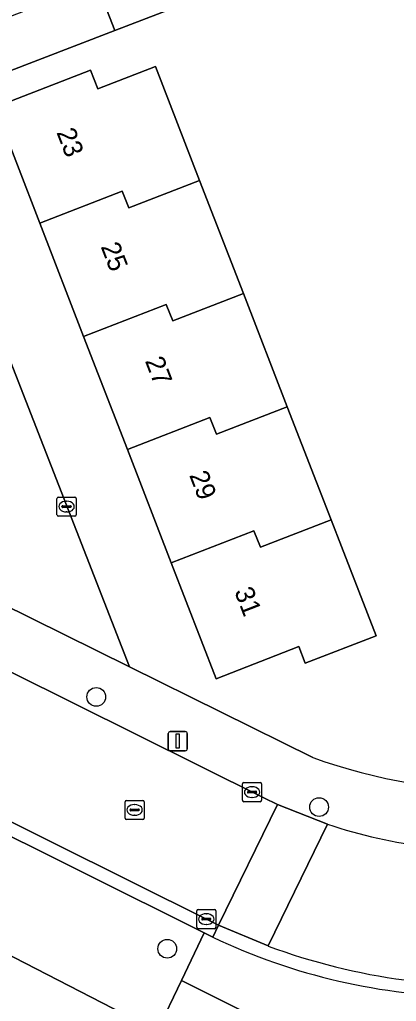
# Model space of a CAD drawing. Extents: x 162989 to 165008, y 383432 to 384338.
# Drawn here: x 164053.4 to 164073, y 383759.5 to 383810.8 of the extents above; entities that cross this region are included whole.
import ezdxf

# ---------------------------------------------------------------- set-up
doc = ezdxf.new("R2010")
doc.units = 0
for name, color, linetype in [('IMGEO_Boom', 7, 'Continuous'), ('IMGEO_Erf', 7, 'Continuous'), ('IMGEO_Groenvoorziening', 7, 'Continuous'), ('IMGEO_Kolk', 7, 'Continuous'), ('IMGEO_Lichtmast', 7, 'Continuous'), ('IMGEO_Pand', 7, 'Continuous'), ('IMGEO_Pand_nummerreeks', 7, 'Continuous'), ('IMGEO_Rijbaan_lokaal_open', 7, 'Continuous'), ('IMGEO_Rioolput', 7, 'Continuous'), ('IMGEO_Voetpad_open', 7, 'Continuous')]:
    doc.layers.add(name, color=color, linetype=linetype)

msp = doc.modelspace()

# ---------------------------------------------------------------- linework, layer by layer
at = {"layer": 'IMGEO_Boom'}
for centre in [(164057.389, 383775.412), (164069.015, 383769.661), (164061.095, 383762.265)]:
    msp.add_circle(centre, 0.489, dxfattribs=at)
at = {"layer": 'IMGEO_Erf'}
msp.add_lwpolyline([(164064.218, 383812.475), (164058.364, 383810.212), (164058.358, 383810.21), (164052.437, 383807.922), (164052.345, 383807.886), (164047.767, 383806.108), (164059.125, 383776.988), (164068.699, 383772.244)], dxfattribs=at)
msp.add_lwpolyline([(164067.359, 383790.564), (164069.647, 383784.654), (164070.184, 383783.268), (164071.989, 383778.605), (164068.294, 383777.175), (164067.96, 383778.039), (164063.641, 383776.366), (164061.299, 383782.415), (164059.012, 383788.325), (164056.724, 383794.234), (164054.436, 383800.144), (164052.093, 383806.197), (164057.095, 383808.132), (164057.473, 383807.157), (164060.483, 383808.323), (164062.783, 383802.382), (164065.071, 383796.474)], close=True, dxfattribs=at)
msp.add_arc((164079.35, 383802.35), 31.934, 250.5162, 269.409, dxfattribs=at)
at = {"layer": 'IMGEO_Groenvoorziening'}
for points in [[(163846.299, 383851.794), (163880.237, 383839.724), (163923.817, 383821.246), (163935.03, 383816.871), (163938.07, 383815.685), (164000, 383788.515), (164001.434, 383787.886), (164020.113, 383778.24), (164032.955, 383772.178), (164060.575, 383757.962), (164061.832, 383760.603), (164063.019, 383763.095), (164000, 383794.524), (163952.06, 383818.131)], [(164168.598, 383695.723), (164157.304, 383702.694), (164154.024, 383704.555), (164152.383, 383704.745), (164122.415, 383721.306), (164112.762, 383726.637), (164111.973, 383728.152), (164111.973, 383729.76), (164113.961, 383733.893), (164112.32, 383735.313), (164109.986, 383731.464), (164108.156, 383730.707), (164105.885, 383730.738), (164088.03, 383740.896), (164077.651, 383746.89), (164072.573, 383751.148), (164071.595, 383752.41), (164071.752, 383754.019), (164073.298, 383754.871), (164061.832, 383760.603), (164060.575, 383757.962), (164032.955, 383772.178), (164020.113, 383778.24)], [(164063.475, 383762.872), (164063.019, 383763.095), (164061.832, 383760.603), (164073.298, 383754.871), (164076.043, 383754.303), (164089.45, 383748.341), (164110.648, 383738.625), (164112.194, 383737.331), (164112.32, 383735.313), (164113.961, 383733.893), (164115.696, 383734.114), (164117.683, 383733.294), (164120.238, 383731.054), (164131.405, 383725.565), (164133.487, 383723.388), (164135.065, 383721.653), (164138.945, 383720.801), (164145.128, 383718.972), (164162.762, 383708.309)]]:
    msp.add_lwpolyline(points, dxfattribs=at)
msp.add_arc((164077.126, 383791.382), 31.61, 244.4148, 269.6742, dxfattribs=at)
at = {"layer": 'IMGEO_Kolk'}
for p, q in [((164055.34, 383784.923), (164055.34, 383785.775)), ((164055.415, 383785.849), (164056.267, 383785.849)), ((164055.828, 383785.629), (164055.853, 383785.629)), ((164056.341, 383785.775), (164056.341, 383784.923)), ((164055.599, 383785.343), (164055.599, 383785.355)), ((164056.037, 383785.306), (164055.639, 383785.306)), ((164055.642, 383785.392), (164056.04, 383785.392)), ((164055.851, 383785.069), (164055.826, 383785.069)), ((164056.083, 383785.355), (164056.083, 383785.343)), ((164056.267, 383784.849), (164055.415, 383784.849)), ((164065.018, 383770.017), (164065.018, 383770.869)), ((164065.093, 383770.943), (164065.945, 383770.943)), ((164065.506, 383770.723), (164065.531, 383770.723)), ((164066.019, 383770.869), (164066.019, 383770.017)), ((164065.277, 383770.437), (164065.277, 383770.449)), ((164065.715, 383770.4), (164065.317, 383770.4)), ((164065.32, 383770.486), (164065.718, 383770.486)), ((164065.529, 383770.163), (164065.504, 383770.163)), ((164065.761, 383770.449), (164065.761, 383770.437)), ((164065.945, 383769.943), (164065.093, 383769.943)), ((164062.632, 383763.385), (164062.632, 383764.237)), ((164062.707, 383764.311), (164063.559, 383764.311)), ((164063.12, 383764.091), (164063.145, 383764.091)), ((164063.633, 383764.237), (164063.633, 383763.385)), ((164062.891, 383763.805), (164062.891, 383763.817)), ((164063.329, 383763.768), (164062.931, 383763.768)), ((164062.934, 383763.854), (164063.332, 383763.854)), ((164063.143, 383763.531), (164063.118, 383763.531)), ((164063.375, 383763.817), (164063.375, 383763.805)), ((164063.559, 383763.311), (164062.707, 383763.311))]:
    msp.add_line(p, q, dxfattribs=at)
for points in [[(164055.34, 383784.923), (164055.34, 383785.775)], [(164055.415, 383785.849), (164056.267, 383785.849)], [(164056.341, 383785.775), (164056.341, 383784.923)], [(164056.267, 383784.849), (164055.415, 383784.849)], [(164065.018, 383770.017), (164065.018, 383770.869)], [(164065.093, 383770.943), (164065.945, 383770.943)], [(164066.019, 383770.869), (164066.019, 383770.017)], [(164065.945, 383769.943), (164065.093, 383769.943)], [(164062.632, 383763.385), (164062.632, 383764.237)], [(164062.707, 383764.311), (164063.559, 383764.311)], [(164063.633, 383764.237), (164063.633, 383763.385)], [(164063.559, 383763.311), (164062.707, 383763.311)]]:
    msp.add_lwpolyline(points, dxfattribs=at)
for centre, radius, start, end in [((164055.417, 383785.773), 0.0765, 91.552, 178.448), ((164055.417, 383785.773), 0.0765, 91.552, 178.448), ((164056.265, 383785.773), 0.0765, 1.552, 88.448), ((164056.265, 383785.773), 0.0765, 1.552, 88.448), ((164055.639, 383785.352), 0.0403, 85.8775, 175.7526), ((164055.636, 383785.342), 0.0366, 178.938, 274.7102), ((164056.04, 383785.349), 0.043, 264.8664, 352.4533), ((164056.044, 383785.354), 0.0386, 1.7309, 96.639), ((164055.417, 383784.925), 0.0765, 181.552, 268.448), ((164055.417, 383784.925), 0.0765, 181.552, 268.448), ((164056.265, 383784.925), 0.0765, 271.552, 358.448), ((164056.265, 383784.925), 0.0765, 271.552, 358.448), ((164065.095, 383770.867), 0.0765, 91.552, 178.448), ((164065.095, 383770.867), 0.0765, 91.552, 178.448), ((164065.943, 383770.867), 0.0765, 1.552, 88.448), ((164065.943, 383770.867), 0.0765, 1.552, 88.448), ((164065.317, 383770.446), 0.0403, 85.8775, 175.7526), ((164065.314, 383770.436), 0.0366, 178.938, 274.7102), ((164065.718, 383770.443), 0.043, 264.8664, 352.4533), ((164065.722, 383770.448), 0.0386, 1.7309, 96.639), ((164065.095, 383770.019), 0.0765, 181.552, 268.448), ((164065.095, 383770.019), 0.0765, 181.552, 268.448), ((164065.943, 383770.019), 0.0765, 271.552, 358.448), ((164065.943, 383770.019), 0.0765, 271.552, 358.448), ((164062.709, 383764.235), 0.0765, 91.552, 178.448), ((164062.709, 383764.235), 0.0765, 91.552, 178.448), ((164063.557, 383764.235), 0.0765, 1.552, 88.448), ((164063.557, 383764.235), 0.0765, 1.552, 88.448), ((164062.931, 383763.814), 0.0403, 85.8775, 175.7526), ((164062.928, 383763.804), 0.0366, 178.938, 274.7102), ((164063.332, 383763.811), 0.043, 264.8664, 352.4533), ((164063.336, 383763.816), 0.0386, 1.7309, 96.639), ((164062.709, 383763.387), 0.0765, 181.552, 268.448), ((164062.709, 383763.387), 0.0765, 181.552, 268.448), ((164063.557, 383763.387), 0.0765, 271.552, 358.448), ((164063.557, 383763.387), 0.0765, 271.552, 358.448)]:
    msp.add_arc(centre, radius, start, end, dxfattribs=at)
for centre, major_axis, ratio, start_param, end_param in [((164055.827, 383785.349), (-0.387, 0.002), 0.722429, 4.712389, 7.853982), ((164055.852, 383785.349), (-0.39, 0.002), 0.717154, 1.570796, 4.712389), ((164065.505, 383770.443), (-0.387, 0.002), 0.722429, 4.712389, 7.853982), ((164065.53, 383770.443), (-0.39, 0.002), 0.717154, 1.570796, 4.712389), ((164063.119, 383763.811), (-0.387, 0.002), 0.722429, 4.712389, 7.853982), ((164063.144, 383763.811), (-0.39, 0.002), 0.717154, 1.570796, 4.712389)]:
    msp.add_ellipse(centre, major_axis=major_axis, ratio=ratio, start_param=start_param, end_param=end_param, dxfattribs=at)
at = {"layer": 'IMGEO_Lichtmast'}
for p, q in [((164061.147, 383772.706), (164061.147, 383773.506)), ((164061.147, 383773.506), (164061.147, 383772.706)), ((164061.247, 383773.606), (164062.037, 383773.606)), ((164062.037, 383773.606), (164061.247, 383773.606)), ((164062.137, 383773.506), (164062.137, 383772.706)), ((164062.137, 383772.706), (164062.137, 383773.506)), ((164062.037, 383772.606), (164061.247, 383772.606)), ((164061.247, 383772.606), (164062.037, 383772.606))]:
    msp.add_line(p, q, dxfattribs=at)
msp.add_lwpolyline([(164061.567, 383773.481), (164061.717, 383773.481), (164061.717, 383772.731), (164061.567, 383772.731), (164061.567, 383773.481)], dxfattribs=at)
for centre, start, end in [((164061.247, 383773.506), 90, 180), ((164061.247, 383773.506), 90, 180), ((164062.037, 383773.506), 0, 90), ((164062.037, 383773.506), 360, 90), ((164061.247, 383772.706), 180, 270), ((164061.247, 383772.706), 180, 270), ((164062.037, 383772.706), 270, 0), ((164062.037, 383772.706), 270, 0)]:
    msp.add_arc(centre, 0.1, start, end, dxfattribs=at)
at = {"layer": 'IMGEO_Pand'}
for points in [[(164063.256, 383814.948), (164057.401, 383812.685), (164058.358, 383810.21), (164058.364, 383810.212), (164064.218, 383812.475)], [(164057.401, 383812.685), (164051.481, 383810.397), (164052.437, 383807.922), (164058.358, 383810.21)], [(164062.783, 383802.382), (164060.483, 383808.323), (164057.473, 383807.157), (164057.095, 383808.132), (164052.093, 383806.197), (164054.436, 383800.144), (164058.742, 383801.814), (164059.092, 383800.954)], [(164062.783, 383802.382), (164059.092, 383800.954), (164058.742, 383801.814), (164054.436, 383800.144), (164056.724, 383794.234), (164061.033, 383795.905), (164061.379, 383795.045), (164065.071, 383796.474)], [(164067.359, 383790.564), (164065.071, 383796.474), (164061.379, 383795.045), (164061.033, 383795.905), (164056.724, 383794.234), (164059.012, 383788.325), (164063.324, 383789.997), (164063.667, 383789.135)], [(164061.299, 383782.415), (164065.615, 383784.088), (164065.954, 383783.225), (164069.647, 383784.654), (164067.359, 383790.564), (164063.667, 383789.135), (164063.324, 383789.997), (164059.012, 383788.325)], [(164061.299, 383782.415), (164063.641, 383776.366), (164067.96, 383778.039), (164068.294, 383777.175), (164071.989, 383778.605), (164070.184, 383783.268), (164069.647, 383784.654), (164065.954, 383783.225), (164065.615, 383784.088)]]:
    msp.add_lwpolyline(points, close=True, dxfattribs=at)
at = {"layer": 'IMGEO_Rijbaan_lokaal_open'}
for points in [[(164063.775, 383763.5), (164066.845, 383769.801), (164066.141, 383770.136), (164016.764, 383794.701), (164013.655, 383788.447), (164063.32, 383763.72)], [(164063.775, 383763.5), (164066.358, 383762.409), (164069.456, 383768.768), (164066.845, 383769.801)]]:
    msp.add_lwpolyline(points, close=True, dxfattribs=at)
msp.add_lwpolyline([(164069.456, 383768.768), (164066.358, 383762.409)], dxfattribs=at)
for centre, radius, start, end in [((164077.908, 383793.949), 26.561, 251.4453, 274.8894), ((164077.837, 383793.286), 32.942, 249.6075, 275.1611)]:
    msp.add_arc(centre, radius, start, end, dxfattribs=at)
at = {"layer": 'IMGEO_Rioolput'}
for p, q in [((164058.891, 383769.085), (164058.891, 383769.937)), ((164058.966, 383770.011), (164059.818, 383770.011)), ((164059.379, 383769.791), (164059.404, 383769.791)), ((164059.892, 383769.937), (164059.892, 383769.085)), ((164059.15, 383769.505), (164059.15, 383769.517)), ((164059.588, 383769.468), (164059.19, 383769.468)), ((164059.193, 383769.554), (164059.591, 383769.554)), ((164059.402, 383769.231), (164059.377, 383769.231)), ((164059.634, 383769.517), (164059.634, 383769.505)), ((164059.818, 383769.011), (164058.966, 383769.011))]:
    msp.add_line(p, q, dxfattribs=at)
for points in [[(164058.891, 383769.085), (164058.891, 383769.937)], [(164058.966, 383770.011), (164059.818, 383770.011)], [(164059.892, 383769.937), (164059.892, 383769.085)], [(164059.818, 383769.011), (164058.966, 383769.011)]]:
    msp.add_lwpolyline(points, dxfattribs=at)
for centre, radius, start, end in [((164058.968, 383769.935), 0.0765, 91.552, 178.448), ((164058.968, 383769.935), 0.0765, 91.552, 178.448), ((164059.816, 383769.935), 0.0765, 1.552, 88.448), ((164059.816, 383769.935), 0.0765, 1.552, 88.448), ((164059.19, 383769.514), 0.0403, 85.8775, 175.7526), ((164059.187, 383769.504), 0.0366, 178.938, 274.7102), ((164059.591, 383769.511), 0.043, 264.8664, 352.4533), ((164059.595, 383769.516), 0.0386, 1.7309, 96.639), ((164058.968, 383769.087), 0.0765, 181.552, 268.448), ((164058.968, 383769.087), 0.0765, 181.552, 268.448), ((164059.816, 383769.087), 0.0765, 271.552, 358.448), ((164059.816, 383769.087), 0.0765, 271.552, 358.448)]:
    msp.add_arc(centre, radius, start, end, dxfattribs=at)
for centre, major_axis, ratio, start_param, end_param in [((164059.378, 383769.511), (-0.387, 0.002), 0.722429, 4.712389, 7.853982), ((164059.403, 383769.511), (-0.39, 0.002), 0.717154, 1.570796, 4.712389)]:
    msp.add_ellipse(centre, major_axis=major_axis, ratio=ratio, start_param=start_param, end_param=end_param, dxfattribs=at)
at = {"layer": 'IMGEO_Voetpad_open'}
for points in [[(164068.699, 383772.244), (164059.125, 383776.988), (164048.952, 383782.017), (164028.519, 383792.302), (164021.968, 383795.511), (164005.358, 383803.649), (163995.788, 383808.444), (163995.474, 383808.601), (163983.75, 383814.472), (163975.31, 383818.707), (163961.447, 383825.482), (163956.693, 383827.805)], [(163956.826, 383824.537), (163958.923, 383823.513), (163961.404, 383822.3), (163963.039, 383821.502), (163970.395, 383817.873), (163982.59, 383811.732), (164000, 383803.041), (164014.159, 383795.997), (164016.764, 383794.701), (164066.141, 383770.136), (164066.845, 383769.801), (164069.456, 383768.768)], [(163952.06, 383818.131), (164000, 383794.524), (164063.019, 383763.095), (164063.475, 383762.872), (164063.775, 383763.5), (164063.32, 383763.72), (164013.655, 383788.447)], [(164048.952, 383782.017), (164059.125, 383776.988), (164047.767, 383806.108)], [(164066.358, 383762.409), (164063.775, 383763.5), (164063.475, 383762.872)]]:
    msp.add_lwpolyline(points, dxfattribs=at)
for centre, radius, start, end in [((164079.35, 383802.35), 31.934, 250.5162, 269.409), ((164077.908, 383793.949), 26.561, 251.4453, 274.8894), ((164077.126, 383791.382), 31.61, 244.4148, 269.6742), ((164077.837, 383793.286), 32.942, 249.6075, 275.1611)]:
    msp.add_arc(centre, radius, start, end, dxfattribs=at)

# ---------------------------------------------------------------- texts
at = {"layer": 'IMGEO_Pand_nummerreeks'}
for s, p in [('23', (164055.3, 383804.894)), ('25', (164057.61, 383798.928)), ('27', (164059.919, 383792.961)), ('29', (164062.229, 383786.995)), ('31', (164064.58, 383780.924))]:
    msp.add_text(s, height=1, rotation=291.1621, dxfattribs=at).set_placement(p)

doc.saveas('drawing.dxf')
